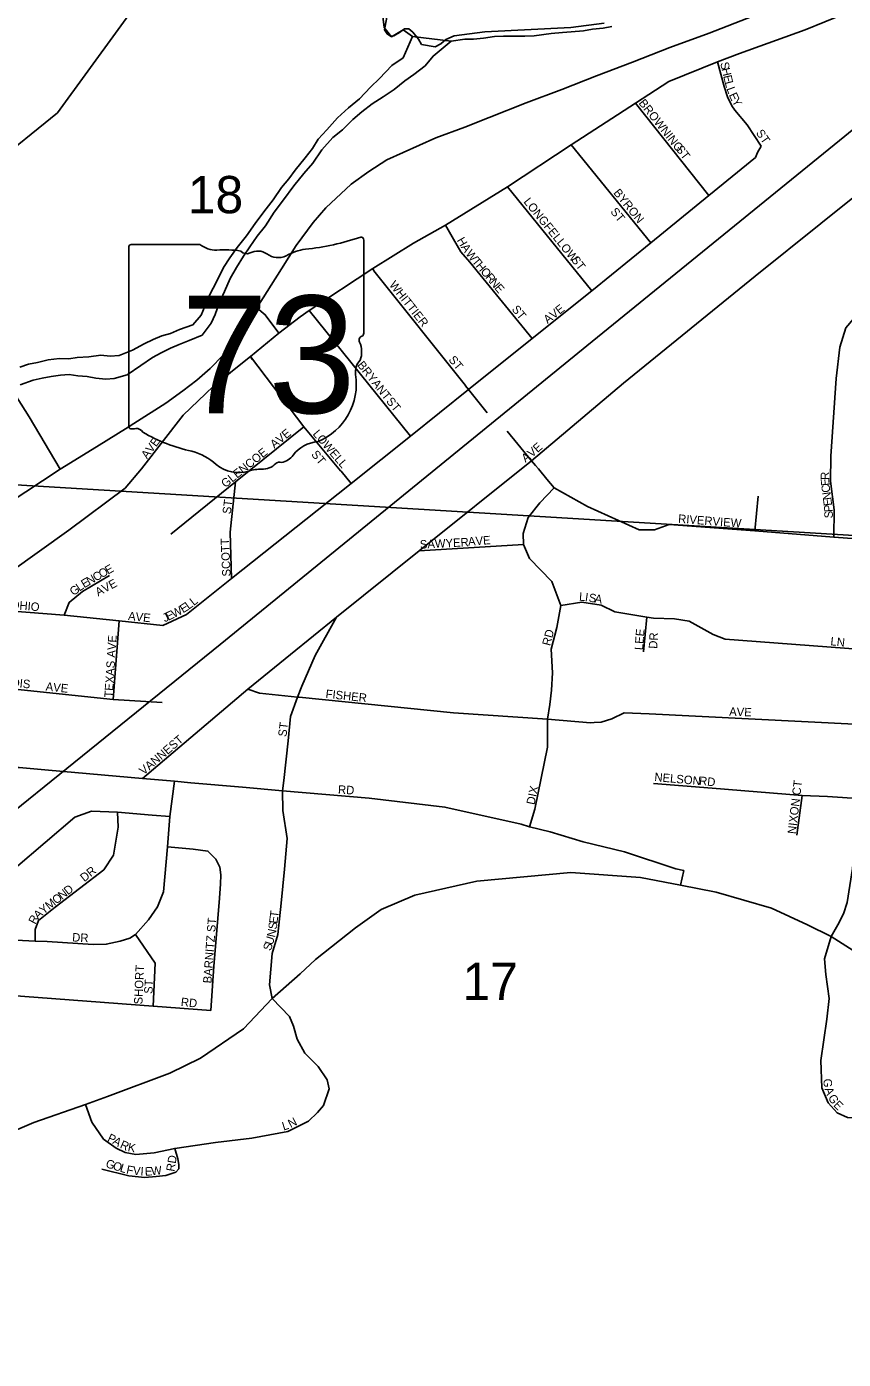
# Model space of a CAD drawing. Extents: x 1310247 to 1552180, y 377264 to 706493.
# Drawn here: x 1440640 to 1445480, y 558891 to 566791 of the extents above; entities that cross this region are included whole.
import ezdxf

# ---------------------------------------------------------------- set-up
doc = ezdxf.new("R2010")
doc.units = 0
for name, color, linetype in [('GM_X_City_Street', 7, 'Continuous'), ('GM_X_City_Street_Text', 7, 'Continuous'), ('GM_X_Major_River', 7, 'Continuous'), ('GM_X_Minor_River', 7, 'Continuous'), ('GM_X_Rail_Line', 7, 'Continuous'), ('GM_X_Section', 7, 'Continuous'), ('GM_X_Section_Text', 7, 'Continuous'), ('GM_X_State_Location', 7, 'Continuous'), ('GM_X_State_Route', 7, 'Continuous'), ('GM_X_State_Shield', 7, 'Continuous')]:
    doc.layers.add(name, color=color, linetype=linetype)

msp = doc.modelspace()

# ---------------------------------------------------------------- linework, layer by layer
at = {"layer": 'GM_X_City_Street'}
for points in [[(1441900.1, 564781.2), (1441967.9, 564835.5), (1442135.3, 564973.6), (1442261.6, 565071.5), (1442315.4, 565108.7), (1442691.4, 565356.4), (1442932.3, 565508.2), (1443122.1, 565613.8), (1443489.3, 565842.2), (1443866.4, 566089.3), (1444249.5, 566337), (1444446.8, 566464.9), (1444734.9, 566582.8), (1444864.2, 566631.2), (1445253.3, 566772), (1445602.8, 566914.7), (1445874.2, 567024.3), (1445869.5, 567036.7)], [(1444993.5, 566083.2), (1444910.5, 566209.5), (1444836.5, 566295.6), (1444819.1, 566322.1), (1444794.4, 566374.9), (1444773.8, 566435.5), (1444734.9, 566582.8)], [(1441327.5, 562334.2), (1441951.4, 562862.6), (1442203.7, 563068), (1442476.1, 563291.2), (1442967.2, 563684.2), (1443631.4, 564217.7), (1444177.2, 564677.6), (1444957.5, 565311.6), (1445735.5, 565935.6), (1446183.1, 566301.8)], [(1444683.1, 565790), (1444249.5, 566337)], [(1441447.4, 563241.7), (1441587.6, 563306.5), (1441854.2, 563518.6), (1442554.3, 564075.6), (1442563.8, 564083.2), (1442914.2, 564363.5), (1443259.5, 564639.8), (1443636.2, 564941.2), (1443990.7, 565224.9), (1444339.7, 565509.7), (1444683.1, 565790), (1444959.7, 566015.8), (1444972.5, 566045.6), (1444993.5, 566083.2)], [(1444339.7, 565509.7), (1443866.4, 566089.3)], [(1445423.3, 563764.5), (1445426.4, 563926.8), (1445404, 564096.3), (1445405.9, 564244.5), (1445438.6, 564704.2), (1445459.8, 564891.6), (1445495.1, 565005.9), (1445586.9, 565111.8), (1445757.7, 565210), (1445816.7, 565267.1), (1445833.1, 565301.6), (1445836.1, 565354.5), (1445823.6, 565433.1), (1445796.8, 565721.6), (1445785.4, 565852.3), (1445735.5, 565935.6)], [(1443990.7, 565224.9), (1443489.3, 565842.2)], [(1437155.7, 565793.2), (1437320.1, 565771.1), (1437511.1, 565745), (1437666.2, 565710.7), (1437917.6, 565615.2), (1438343, 565445.8), (1438586.4, 565343.9), (1438944.2, 565295.2), (1439640, 565195.2), (1439839.2, 565169), (1439980.7, 565140.2), (1440104.2, 565100.5), (1440273.6, 564997.3), (1440372.8, 564903.2), (1440459.3, 564783.8), (1440655.8, 564476.9), (1440839.2, 564167.5)], [(1443636.2, 564941.2), (1443266.4, 565394.5), (1443213.3, 565455), (1443170.2, 565531.1), (1443122.1, 565613.8)], [(1443240.2, 564663.9), (1442698, 565344.1), (1442691.4, 565356.4)], [(1442135.3, 564973.6), (1442054.5, 565083), (1442004.2, 565124.7)], [(1442914.2, 564363.5), (1442315.4, 565108.7)], [(1442500.8, 564158.3), (1442282.3, 564419.1), (1441967.9, 564835.5), (1441977.5, 564817.6)], [(1440284.3, 563353.8), (1440294.5, 563362.9), (1440294.5, 563362.9), (1440403.2, 563449.1), (1440543.2, 563557.8), (1440889.8, 563806.5), (1441223.7, 564055.2), (1441320.6, 564169.7), (1441568.4, 564487), (1441745.6, 564657.3), (1441900.1, 564781.2)], [(1443369.8, 564501.3), (1443259.5, 564639.8), (1443241.9, 564661.8), (1443240.2, 564663.9)], [(1441495.4, 563782.1), (1441878.7, 564092.4), (1442282.3, 564419.1)], [(1443487.4, 564391.9), (1443631.4, 564217.7), (1443656.2, 564189.6)], [(1442563.8, 564083.2), (1442503.3, 564155.4), (1442500.8, 564158.3)], [(1443656.2, 564189.6), (1443673.8, 564169.7), (1443724, 564108.3), (1443766.2, 564056.2), (1443963.9, 563946.7), (1444270.1, 563807.2), (1444361.2, 563807.2), (1444448.4, 563839.1), (1444956.7, 563802.4), (1445423.3, 563764.5), (1445777.9, 563739.3), (1445920.5, 563726.7), (1445944.8, 563721.8)], [(1441854.2, 563518.6), (1441846.9, 563793.8), (1441878.7, 564092.4)], [(1443619.9, 562048.1), (1443652.7, 562151.6), (1443726.3, 562518.9), (1443726.8, 562684.9), (1443740.5, 562772.5), (1443751, 562857.3), (1443756.6, 562959.8), (1443748.5, 563100.4), (1443781.5, 563229.8), (1443805.7, 563359.2), (1443753.5, 563501.1), (1443619.8, 563637.6), (1443584, 563720.9), (1443582.1, 563785.8), (1443613.1, 563880.8), (1443681.9, 563968), (1443766.2, 564056.2)], [(1444956.7, 563802.4), (1444976.4, 564007.3)], [(1442967.2, 563684.2), (1443584, 563720.9)], [(1440863.4, 563302.2), (1440892.8, 563377.6), (1440971.1, 563443.2), (1441132, 563538.1)], [(1443805.7, 563359.2), (1443931, 563379.3), (1444044.3, 563360.8), (1444125.5, 563321.5), (1444315.2, 563290.1), (1444355.3, 563284.5), (1444479.9, 563279.7), (1444565.9, 563266), (1444709.8, 563187.2), (1444780.5, 563159.9), (1445172.8, 563131), (1445513.6, 563103.6), (1445857.6, 563081.1), (1445876.5, 563079.7)], [(1440294.5, 563362.9), (1440330.8, 563343.3), (1440863.4, 563302.2), (1441188.5, 563267.9), (1441447.4, 563241.7)], [(1442163.7, 562321.7), (1442190.7, 562557.4), (1442203.7, 562701.9), (1442245, 562816.8), (1442270.7, 562881.6), (1442351, 563063.5), (1442476.1, 563291.2)], [(1444296.7, 563084.3), (1444315.2, 563290.1)], [(1441153.3, 562801.8), (1441188.5, 563267.9)], [(1439832.4, 562942.9), (1440268.1, 562894.9), (1441153.3, 562801.8), (1441443.7, 562785.1)], [(1441951.4, 562862.6), (1442020.6, 562839.2), (1442245, 562816.8), (1442256.1, 562815.7)], [(1442256.1, 562815.7), (1443169, 562722.5), (1443726.8, 562684.9), (1443981.6, 562664.8), (1444004.3, 562665.9)], [(1444004.3, 562665.9), (1444044.3, 562668), (1444108.6, 562687.3), (1444180.9, 562722.7), (1444328.8, 562717.8), (1445545.7, 562655.1), (1446055.3, 562624.6)], [(1440572.3, 562400.1), (1440582.9, 562399.2), (1440595.1, 562398.2), (1440769.3, 562383.5), (1441327.5, 562334.2), (1441516.7, 562317.5), (1441614.1, 562309), (1441918.9, 562281.5), (1442156.6, 562260.1), (1442669.2, 562217.4), (1443119.3, 562164.4), (1443570.1, 562063.3), (1443619.9, 562048.1), (1443743.5, 562017), (1443938.6, 561958.2), (1444183.9, 561900.1), (1444488.3, 561798.5), (1444534.2, 561789.4)], [(1440181.5, 561396.3), (1440234.8, 561393.6), (1440690.5, 561370.3), (1440761.3, 561366.7), (1441033.7, 561350.1), (1441112, 561351.1), (1441194.8, 561370.3), (1441252.2, 561387.4), (1441285.2, 561409.3), (1441362.4, 561496.6), (1441416, 561572.9), (1441451.6, 561661.4), (1441475, 561928.2), (1441489.4, 562108.9), (1441516.7, 562317.5)], [(1442096.1, 561029.9), (1442078.9, 561110.3), (1442094.4, 561296), (1442128.2, 561408.1), (1442149.6, 561595.1), (1442167.9, 561795.5), (1442184.7, 561977.4), (1442159, 562143.7), (1442156.6, 562260.1), (1442163.7, 562321.7)], [(1444354.6, 562304.7), (1444703.4, 562277.4), (1445235.5, 562232.4), (1445386.6, 562227.6), (1445591.5, 562213.2), (1445815.8, 562200.2), (1445957.2, 562189.9)], [(1445204.9, 561997.7), (1445235.5, 562232.4)], [(1445654.6, 560316.2), (1445504.3, 560324.9), (1445444.6, 560352.1), (1445389.5, 560411.2), (1445353.1, 560500.2), (1445346.3, 560662.8), (1445383.2, 560907), (1445395.6, 561029.2), (1445376.4, 561172), (1445369.3, 561264.4), (1445407.5, 561396.8), (1445447, 561467), (1445481.9, 561532.3), (1445502.4, 561598.2), (1445534.8, 561799.4), (1445553.4, 562030.1), (1445591.5, 562213.2)], [(1440234.8, 561393.6), (1440239.6, 561456.7), (1440263.1, 561537.1), (1440312.1, 561602.4), (1440573.9, 561804.5), (1440925.7, 562104.2), (1441023.9, 562140.6), (1441179.4, 562133.5), (1441383.5, 562116.5), (1441489.4, 562108.9)], [(1440690.5, 561370.3), (1440690.5, 561438.5), (1440711.2, 561492.5), (1440809.7, 561571.9), (1441097.2, 561792.8), (1441156, 561880.2), (1441183, 562045.4), (1441179.4, 562133.5)], [(1441731, 560958.9), (1441749.3, 561220.4), (1441780.9, 561597.9), (1441789.6, 561707.8), (1441791, 561761.8), (1441785.9, 561807.6), (1441761.7, 561855.7), (1441714.3, 561903.8), (1441626.8, 561915), (1441475, 561928.2)], [(1444515.9, 561700.7), (1444534.2, 561789.4)], [(1440204, 560090.9), (1440682.4, 560295.2), (1440988.2, 560401.8), (1441120.2, 560447.8), (1441489.2, 560587.1), (1441671.5, 560675.9), (1441925.5, 560850.3), (1442096.1, 561029.9), (1442261.5, 561175), (1442352.4, 561259.9), (1442589.1, 561448.8), (1442742.2, 561556.9), (1442940.4, 561643.1), (1443309, 561724.3), (1443864.8, 561775.7), (1444278.8, 561746.6), (1444515.9, 561700.7), (1444726.5, 561660), (1445055.1, 561564.8), (1445267.1, 561466.2), (1445407.5, 561396.8), (1445728.8, 561193.9), (1445977.3, 561058.7), (1446337.5, 561002.8)], [(1441389.5, 560984), (1441401.8, 561239.1), (1441285.2, 561409.3)], [(1439932.9, 561095.2), (1440025.8, 561083.7), (1440262.6, 561068.3), (1440314.1, 561064.6), (1441389.5, 560984), (1441731, 560958.9)], [(1440988.2, 560401.8), (1441025.8, 560296.2), (1441096.4, 560195.3), (1441170.3, 560142.9), (1441225.1, 560117.4), (1441287.9, 560105.5), (1441396.7, 560115.1), (1441518.1, 560140.8), (1441759.7, 560177), (1441975.8, 560202.5), (1442188.7, 560242.2), (1442310.3, 560303.3), (1442363.5, 560353.4), (1442399.2, 560395.5), (1442432.6, 560494.8), (1442420.7, 560548), (1442367.2, 560625.9), (1442288.8, 560706.1), (1442243.5, 560788.7), (1442222.1, 560865.7), (1442198.4, 560923.9), (1442096.1, 561029.9)], [(1441086.1, 560017.4), (1441245, 559979.2), (1441341.1, 559968.9), (1441407.1, 559974.5), (1441465, 559980.8), (1441525.4, 559999.9), (1441542.1, 560019.7), (1441541.3, 560046), (1441535.7, 560080.1), (1441518.1, 560140.8)]]:
    msp.add_lwpolyline(points, dxfattribs=at)
at = {"layer": 'GM_X_Major_River'}
msp.add_line((1442927, 566733.4), (1443156.8, 566704.7), dxfattribs=at)
for points in [[(1442751.3, 566851.3), (1442759.9, 566785), (1442802.7, 566730), (1442871.8, 566772.7), (1442927, 566733.4)], [(1443156.8, 566704.7), (1443237.2, 566717), (1443289.3, 566716), (1443347.5, 566722.8), (1443413.8, 566731.5), (1443466, 566734.4), (1443520.1, 566735.3), (1443592.2, 566733.8), (1443648.4, 566736.7), (1443748.8, 566750.7), (1443815.1, 566755.3), (1443867.3, 566760.3), (1443939.5, 566766.8), (1443993.8, 566775.7), (1444056.1, 566782.4), (1444108.4, 566791.4)]]:
    msp.add_lwpolyline(points, dxfattribs=at)
at = {"layer": 'GM_X_Minor_River'}
msp.add_line((1443156.8, 566704.7), (1442927, 566733.4), dxfattribs=at)
for points in [[(1442927, 566733.4), (1442872.1, 566606.2), (1442805, 566561.5), (1442731.2, 566482.8), (1442678, 566431.8), (1442612.4, 566363), (1442547.1, 566310.2), (1442481.6, 566249.4), (1442420, 566178.5), (1442368.7, 566123.4), (1442333.4, 566068), (1442290.1, 566012.7), (1442232.4, 565939.7), (1442193.2, 565888.4), (1442150, 565837.2), (1442100.3, 565764), (1442046.7, 565692.9), (1441995.1, 565623.8), (1441943.4, 565550.7), (1441887.7, 565481.7), (1441844.3, 565420.4), (1441807, 565363.1), (1441765.1, 565277.7), (1441725.3, 565202.4), (1441704.2, 565150.7), (1441674.6, 565081.1), (1441625.2, 565024), (1441546.5, 564995.5), (1441491.9, 564972.6), (1441441.5, 564957.6), (1441390.9, 564936.6), (1441336.2, 564909.6), (1441267.3, 564873), (1441188.5, 564840.5), (1441134.3, 564837.6), (1441080.3, 564842.7), (1441008, 564834.2), (1440939.8, 564829.6), (1440889.5, 564822.6), (1440835.5, 564823.7), (1440767.2, 564815.1), (1440704.7, 564800.3), (1440650.4, 564789.4), (1440599.9, 564772.4)], [(1440601.6, 564668.1), (1440678.4, 564694.6), (1440732.7, 564707.5), (1440785, 564716.5), (1440841.3, 564725.3), (1440891.5, 564728.3), (1440943.4, 564721.2), (1440999.4, 564716.1), (1441051.3, 564707), (1441109.3, 564701.8), (1441159.4, 564704.8), (1441236.1, 564727.3), (1441317.4, 564781.7), (1441386.6, 564830.4), (1441437.3, 564857.4), (1441491.9, 564884.4), (1441544.5, 564907.4), (1441603.1, 564930.2), (1441680, 564962.7), (1441733.7, 565033.8), (1441756.8, 565085.4), (1441780.3, 565151.1), (1441811.9, 565220.6), (1441845.7, 565298.1), (1441883.1, 565363.5), (1441924.7, 565430.8), (1441962, 565486.2), (1442007.4, 565549.4), (1442054.9, 565610.6), (1442106.7, 565691.7), (1442162.4, 565764.7), (1442224.4, 565847.7), (1442282.1, 565920.7), (1442335.5, 565981.7), (1442389.3, 566060.8), (1442455, 566133.6), (1442512.1, 566178.6), (1442573.6, 566239.5), (1442626.7, 566286.5), (1442687.8, 566333.3), (1442752.8, 566374.1), (1442817.9, 566418.9), (1442881.2, 566469.7), (1442934.1, 566506.7), (1443001.3, 566559.5), (1443048.7, 566616.7), (1443156.8, 566704.7)]]:
    msp.add_lwpolyline(points, dxfattribs=at)
at = {"layer": 'GM_X_Rail_Line'}
msp.add_lwpolyline([(1437017.8, 559292.1), (1437447.1, 559645.5), (1437758.2, 559882.7), (1439190.9, 561029.9), (1439371.9, 561180.1), (1439605.5, 561366.3), (1441787.6, 563128), (1443992.2, 564923.5), (1446418.4, 566896.2)], dxfattribs=at)
at = {"layer": 'GM_X_Section'}
for points in [[(1445969.7, 563747.9), (1440313.1, 564091.4), (1440436.7, 565966.8), (1440823, 566279), (1441557.3, 567292.2)], [(1442778.7, 566869.7), (1442760.7, 566772.1), (1442776.2, 566747.8), (1442796, 566735.3), (1442816, 566737), (1442850.4, 566756.3), (1442878.8, 566777.7), (1442904.8, 566777.2), (1442928.4, 566758.7), (1442961.6, 566716), (1442980.9, 566685.6), (1443060.7, 566672), (1443095, 566689.4), (1443125.5, 566714.7), (1443173.9, 566735.8), (1443356.4, 566760.1), (1443864.9, 566785.9), (1444063.4, 566811.9)]]:
    msp.add_lwpolyline(points, dxfattribs=at)
msp.add_lwpolyline([(1440313.1, 564091.4), (1445969.7, 563747.9), (1445502.4, 558303.7), (1440037.8, 558747.4)], close=True, dxfattribs=at)
at = {"layer": 'GM_X_State_Route'}
for points in [[(1441242.6, 564417.1), (1441275.7, 564437.8), (1441464.5, 564559.3), (1441566.3, 564632.9), (1441649.7, 564695.4), (1441728.3, 564764.1), (1441804.3, 564842.6), (1441863.2, 564918.7), (1441915.9, 564987.4), (1442004.2, 565124.7), (1442151.4, 565355.3), (1442238.5, 565492.7), (1442339.1, 565630), (1442413.9, 565717.1), (1442563.5, 565857), (1442669, 565931.8), (1442775.7, 566000.5), (1443065.2, 566131.7), (1443236.9, 566195.5), (1443381.6, 566253.1), (1443599.9, 566339), (1443812.1, 566418.7), (1444018.2, 566498.4), (1444230.4, 566579.4), (1444452.4, 566666.5), (1444685.4, 566752.3), (1444944.2, 566852.9)], [(1439290.9, 562894.9), (1439396.4, 563012), (1439471.1, 563097.3), (1439586.5, 563237), (1439687.3, 563336.4), (1439811.2, 563452.9), (1439904.4, 563527.8), (1439991.5, 563597.7), (1440114.1, 563689.7), (1440295.6, 563813.5), (1440529.9, 563963.2), (1440839.2, 564167.5), (1441054.9, 564299.3), (1441242.6, 564417.1)]]:
    msp.add_lwpolyline(points, dxfattribs=at)
at = {"layer": 'GM_X_State_Shield'}
for p, q in [((1442637.9, 564973.2), (1442637.9, 565526)), ((1441245.7, 565481.6), (1441245.7, 564425)), ((1441667.1, 565499.8), (1441259.4, 565499.8)), ((1442637.7, 564973.4), (1442637.9, 564973.2))]:
    msp.add_line(p, q, dxfattribs=at)
for centre, radius, start, end in [((1442142, 566940.3), 1476.4, 275.84447, 288.90645), ((1442622.4, 565528.2), 15.5, 351.86209, 97.738), ((1441261.7, 565483.8), 16.1, 98.1301, 188.1301), ((1441764.2, 565622.4), 156.4, 231.61951, 271.11188), ((1441816.1, 564906.6), 561.6, 80.48669, 94.98827), ((1441943.6, 565489.3), 45.1, 219.79206, 297.10237), ((1442009.8, 565367.2), 93.8, 54.46668, 119.14113), ((1442130.9, 565534.7), 112.9, 233.85621, 294.82819), ((1442330.3, 565177), 297, 97.34618, 120.76885), ((1442634.3, 564932.6), 24, 107.94398, 210.33697), ((1442621.3, 564971.1), 16.6, 289.60381, 7.73413), ((1442481.7, 564862.8), 144, 340.03296, 23.64957), ((1442693.4, 564741.9), 104.8, 136.8065, 186.92959), ((1442224.7, 564671.6), 369.3, 292.30889, 8.98584), ((1441261.8, 564422.6), 16.3, 171.95839, 258.30661), ((1441264.3, 564530.7), 124.2, 267.33899, 280.60386), ((1441289.7, 564364), 44.8, 29.74838, 93.27175), ((1441855, 565313.3), 1066.1, 240.41292, 257.1985), ((1442380.4, 564128.3), 202.2, 94.40312, 142.57675), ((1441537.1, 563950.3), 333.6, 47.18416, 75.83597), ((1442124.1, 564322.5), 119.3, 282.87319, 323.27711), ((1441897.9, 564358.8), 211.7, 230.70037, 286.29184), ((1442020.2, 563993.4), 173.9, 85.69512, 111.20995), ((1442035.7, 564279.6), 112.8, 268.77702, 315.54927), ((1442137.7, 564177.3), 31.8, 65.75173, 132.64842)]:
    msp.add_arc(centre, radius, start, end, dxfattribs=at)

# ---------------------------------------------------------------- texts
at = {"layer": 'GM_X_City_Street_Text'}
for s, rotation, p in [('S', 282.99565, (1444750.3, 566575.2)), ('H', 282.98643, (1444758.2, 566540.9)), ('E', 282.98951, (1444768.1, 566498)), ('L', 285.12867, (1444776.5, 566461.7)), ('L', 289.6326, (1444787, 566423.7)), ('E', 294.21764, (1444800.4, 566386.5)), ('Y', 300.0955, (1444817.4, 566349.4)), ('BROWNING', 308.53967, (1444264.5, 566337)), ('ST', 304.69647, (1444960, 566160.5)), ('ST', 307.56819, (1444484.5, 566064.1)), ('BYRON', 309.20866, (1444114.8, 565804.7)), ('LONGFELLOW', 309.03477, (1443582.4, 565751.9)), ('ST', 309.81274, (1444097, 565692.5)), ('H', 300.10668, (1443188.1, 565524.8)), ('A', 304.17658, (1443212.2, 565483.4)), ('W', 308.24647, (1443239.2, 565443.9)), ('T', 310.28142, (1443275.9, 565397.5)), ('ST', 307.56819, (1443864.1, 565408.5)), ('H', 310.28142, (1443298.6, 565370.6)), ('O', 310.28142, (1443327.1, 565337)), ('WHITTIER', 308.39632, (1442786.1, 565259)), ('R', 310.28142, (1443355.5, 565303.5)), ('N', 310.28142, (1443381.1, 565273.3)), ('E', 310.28142, (1443409.6, 565239.7)), ('ST', 309.80378, (1443511.9, 565114)), ('AVE', 38.04268, (1443727.7, 565027.4)), ('BRYANT', 308.50287, (1442596.9, 564783.8)), ('ST', 309.80378, (1443137.9, 564814.8)), ('ST', 309.80378, (1442768.3, 564568.4)), ('AVE', 39.28426, (1442108.3, 564288.1)), ('LOWELL', 310.71184, (1442332.6, 564374.9)), ('AVE', 53.52902, (1441354.3, 564224.8)), ('E', 41.43127, (1443667.7, 564263)), ('GLENCOE', 38.79571, (1441817.7, 564054.7)), ('ST', 309.81274, (1442323.8, 564253.7)), ('A', 37.23274, (1443596.3, 564205.1)), ('V', 40.8749, (1443634.1, 564233.9)), ('R', 90.76504, (1445396.6, 564104.4)), ('E', 94.82717, (1445399.5, 564070.3)), ('C', 97.40211, (1445404.6, 564031.6)), ('N', 97.39992, (1445410.2, 563987.9)), ('ST', 82.87834, (1441849.8, 563899.1)), ('E', 97.34229, (1445414.7, 563953)), ('P', 94.32481, (1445417.7, 563915)), ('RIVERVIEW', 355.60097, (1444499.8, 563850.1)), ('S', 90.38252, (1445418.1, 563876.1)), ('AVE', 3.94286, (1443257.6, 563713.8)), ('SCOTT', 92.6037, (1441849.7, 563532.4)), ('SAWYER', 2.91294, (1442971.8, 563696.2)), ('E', 29.6056, (1441122.1, 563541.9)), ('N', 29.6056, (1441011.2, 563478.8)), ('C', 29.6056, (1441049.5, 563500.6)), ('O', 29.6056, (1441083.9, 563520.2)), ('G', 38.10333, (1440919.2, 563414.5)), ('L', 34.70424, (1440953.2, 563441.1)), ('E', 31.30515, (1440981.5, 563460.8)), ('AVE', 28.29975, (1441063.8, 563412.5)), ('OHIO', 355.10357, (1440544.3, 563339.7)), ('E', 31.65332, (1441567.3, 563312.7)), ('L', 36.078, (1441600.7, 563333.5)), ('L', 38.29034, (1441630.8, 563355.5)), ('L', 355.45985, (1443912.8, 563388.2)), ('I', 351.93171, (1443947.1, 563385.5)), ('S', 351.38885, (1443968.8, 563382.5)), ('A', 351.26713, (1444003.6, 563377.2)), ('AVE', 354.09695, (1441239.7, 563273.7)), ('J', 25.01629, (1441459.1, 563259.4)), ('E', 25.01629, (1441479, 563268.7)), ('W', 27.22863, (1441512.8, 563284.5)), ('RD', 75.25417, (1443742.6, 563117)), ('LEE', 85.42381, (1444292.3, 563093.5)), ('TEXAS AVE', 86.28549, (1441150.1, 562811.8)), ('DR', 86.98328, (1444376.7, 563102)), ('LN', 353.99459, (1445402.1, 563124.1)), ('ILLINOIS', 354.19278, (1440386.1, 562895.3)), ('AVE', 354.08949, (1440751.3, 562855.7)), ('FISHER', 354.05168, (1442410.1, 562811.7)), ('AVE', 358.02623, (1444803, 562706.2)), ('ST', 82.87161, (1442179.7, 562579.1)), ('VANNEST', 40.60129, (1441333.8, 562351.9)), ('NELSON', 354.8045, (1444359.1, 562319)), ('RD', 353.99399, (1444623.3, 562296.9)), ('RD', 356.97725, (1442484.4, 562244.2)), ('DIX', 78.22843, (1443650.1, 562175)), ('NIXON CT', 83.08906, (1445198.2, 562002.7)), ('DR', 38.66336, (1440982, 561718.5)), ('O', 38.27752, (1440815.8, 561586)), ('N', 38.27752, (1440850.3, 561613.2)), ('D', 38.27752, (1440884.9, 561640.5)), ('A', 41.9076, (1440707.7, 561497.1)), ('Y', 38.27752, (1440739.8, 561526)), ('M', 38.28151, (1440774.4, 561553.2)), ('T', 82.87837, (1442130.4, 561506.9)), ('R', 62.24032, (1440692.1, 561465.8)), ('BARNITZ ST', 85.71056, (1441735.3, 561117.9)), ('S', 82.83279, (1442121.6, 561437)), ('E', 82.87209, (1442126, 561471.9)), ('DR', 356.98902, (1440909.2, 561368.4)), ('U', 73.21702, (1442097.8, 561342.9)), ('N', 77.93569, (1442111.7, 561389.3)), ('S', 73.21963, (1442087.7, 561309.2)), ('SHORT', 87.51188, (1441326.1, 560993.8)), ('ST', 86.42535, (1441385.6, 561056)), ('RD', 353.99459, (1441552.1, 560985.7)), ('G', 272.85368, (1445362.1, 560553.3)), ('A', 290.59467, (1445367.7, 560492.9)), ('G', 301.15396, (1445387.6, 560442.7)), ('E', 314.37164, (1445418, 560395.1)), ('L', 17.51048, (1442163, 560246.7)), ('N', 27.51385, (1442205.2, 560260.9)), ('P', 335.58544, (1441114.9, 560185.5)), ('A', 328.66888, (1441145.5, 560171.7)), ('R', 336.12493, (1441189.4, 560145.6)), ('K', 348.52525, (1441236.8, 560125.9)), ('G', 342.78158, (1441105.1, 560030.6)), ('O', 342.7607, (1441147.2, 560017.5)), ('L', 342.77803, (1441189.2, 560004.5)), ('RD', 80.53767, (1441515.4, 560001.1)), ('F', 348.32971, (1441227.9, 559992.7)), ('V', 355.27978, (1441269, 559984.7)), ('I', 355.86395, (1441313.4, 559981)), ('E', 2.31534, (1441341.5, 559979.3)), ('W', 6.66006, (1441380.8, 559981.1))]:
    msp.add_text(s, height=50, rotation=rotation, dxfattribs=at).set_placement(p)
at = {"layer": 'GM_X_Section_Text'}
for s, p in [('18', (1441595.1, 565684.7)), ('17', (1443223.1, 561021.3))]:
    msp.add_text(s, height=221, rotation=0.00001, dxfattribs=at).set_placement(p)
at = {"layer": 'GM_X_State_Location'}
for s in ['s', 'r']:
    msp.add_text(s, height=1, dxfattribs=at).set_placement((1441926.1, 564883))
msp.add_text('73', height=1, rotation=0.00001, dxfattribs=at).set_placement((1441674.3, 564810.3))
at = {"layer": 'GM_X_State_Shield'}
msp.add_text('73', height=696.1, dxfattribs=at).set_placement((1441554.9, 564499.5))

doc.saveas('drawing.dxf')
